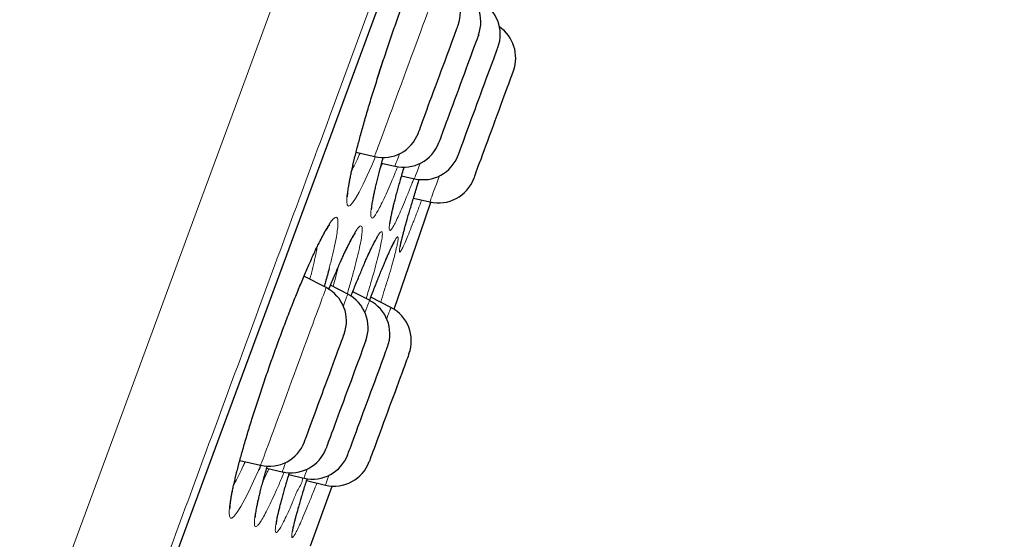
# Model space of a CAD drawing. Header units: millimetres. Extents: x 8 to 976, y 12 to 967.
# Tile 347 of 351: x 712.32 to 725.42, y 814.44 to 821.35. Entities that reach past the tile are written whole.
import ezdxf

# ---------------------------------------------------------------- set-up
doc = ezdxf.new("R2010")
doc.units = ezdxf.units.MM

msp = doc.modelspace()

# ---------------------------------------------------------------- linework, layer by layer
at = {"color": 7, "linetype": 'Continuous', "lineweight": 30}
for p, q in [((716.794, 819.587), (717.039, 819.529)), ((717.135, 819.443), (717.312, 819.401)), ((717.401, 819.275), (717.57, 819.235)), ((717.558, 818.977), (717.776, 818.926)), ((716.396, 817.786), (716.101, 817.938)), ((716.684, 817.699), (716.454, 817.817)), ((716.973, 817.617), (716.75, 817.731)), ((717.258, 817.523), (716.991, 817.66)), ((715.247, 815.487), (715.524, 815.422)), ((715.604, 815.384), (715.812, 815.335)), ((715.9, 815.3), (716.101, 815.252)), ((716.136, 815.218), (716.386, 815.159)), ((716.189, 814.35), (716.474, 815.146))]:
    msp.add_line(p, q, dxfattribs=at)
at = {"color": 252, "linetype": 'Continuous', "lineweight": 0}
msp.add_line((717.116, 819.372), (717.145, 819.441), dxfattribs=at)
at = {"color": 252, "linetype": 'Continuous', "lineweight": 0, "flags": 128}
for points in [[(712.552, 813.049), (713.083, 814.49), (713.614, 815.929), (714.143, 817.362), (714.668, 818.786), (715.189, 820.199), (715.696, 821.574), (716.198, 822.933), (716.692, 824.273), (717.179, 825.592), (717.666, 826.912), (718.142, 828.204), (718.608, 829.467), (719.063, 830.699), (719.504, 831.896), (719.925, 833.036), (720.332, 834.139), (720.724, 835.203), (721.101, 836.226), (721.469, 837.222), (721.819, 838.172), (722.152, 839.073)], [(714.391, 814.21), (714.689, 815.018), (714.987, 815.825), (715.283, 816.629), (715.579, 817.43), (715.873, 818.228), (716.166, 819.023), (716.458, 819.813), (716.747, 820.598), (717.035, 821.377), (717.32, 822.15), (717.603, 822.917), (717.883, 823.677), (718.161, 824.429), (718.435, 825.173), (718.707, 825.909), (718.975, 826.635), (719.239, 827.352), (719.5, 828.058), (719.756, 828.754), (720.009, 829.439), (720.257, 830.113), (720.501, 830.774)], [(717.624, 821.116), (717.655, 821.199), (717.685, 821.279), (717.713, 821.355), (717.74, 821.428), (717.765, 821.498), (717.789, 821.562), (717.811, 821.622), (717.831, 821.676), (717.849, 821.725), (717.865, 821.768), (717.879, 821.805), (717.89, 821.836), (717.899, 821.86), (717.906, 821.878), (717.91, 821.889), (717.911, 821.893), (717.911, 821.893)], [(717.051, 819.529), (717.002, 819.412), (716.943, 819.278), (716.888, 819.161), (716.834, 819.054), (716.787, 818.971), (716.747, 818.912), (716.716, 818.879), (716.692, 818.87), (716.677, 818.887), (716.671, 818.93), (716.673, 818.998), (716.685, 819.089), (716.705, 819.203), (716.733, 819.338), (716.769, 819.492), (716.813, 819.665), (716.864, 819.853), (716.921, 820.054), (716.983, 820.265), (717.051, 820.484), (717.123, 820.708), (717.197, 820.934), (717.274, 821.16), (717.351, 821.382)], [(717.039, 819.529), (717.039, 819.53), (717.042, 819.536), (717.046, 819.548), (717.053, 819.567), (717.063, 819.593), (717.075, 819.625), (717.089, 819.664), (717.105, 819.708), (717.124, 819.758), (717.144, 819.814), (717.167, 819.875), (717.191, 819.94), (717.217, 820.01), (717.244, 820.084), (717.273, 820.162), (717.302, 820.242), (717.333, 820.326), (717.365, 820.411), (717.397, 820.499), (717.43, 820.587), (717.462, 820.677), (717.495, 820.766), (717.528, 820.855), (717.561, 820.944), (717.593, 821.03), (717.624, 821.116)], [(717.373, 819.566), (717.368, 819.554), (717.353, 819.513), (717.34, 819.478), (717.33, 819.45), (717.321, 819.428), (717.316, 819.412), (717.313, 819.403), (717.312, 819.401)], [(717.57, 819.235), (717.571, 819.236), (717.574, 819.244), (717.579, 819.259), (717.587, 819.28), (717.597, 819.308), (717.61, 819.342), (717.625, 819.382), (717.642, 819.428), (717.645, 819.439)], [(717.904, 819.272), (717.883, 819.217), (717.863, 819.161), (717.844, 819.11), (717.827, 819.065), (717.813, 819.026), (717.801, 818.993), (717.791, 818.966), (717.784, 818.946), (717.779, 818.933), (717.776, 818.927), (717.776, 818.926)], [(715.496, 815.355), (715.431, 815.21), (715.37, 815.082), (715.315, 814.971), (715.26, 814.872), (715.213, 814.797), (715.174, 814.746), (715.143, 814.72), (715.121, 814.72), (715.108, 814.744), (715.104, 814.794), (715.109, 814.869), (715.124, 814.967), (715.147, 815.087), (715.179, 815.228), (715.219, 815.387), (715.267, 815.564), (715.322, 815.755), (715.383, 815.959), (715.45, 816.171), (715.522, 816.391), (715.598, 816.615), (715.676, 816.839), (715.757, 817.063), (715.838, 817.282), (715.919, 817.493), (715.999, 817.695), (716.077, 817.885), (716.135, 818.022), (716.191, 818.149), (716.244, 818.266), (716.295, 818.371), (716.295, 818.371)], [(716.036, 816.81), (716.068, 816.897), (716.1, 816.983), (716.131, 817.066), (716.161, 817.147), (716.189, 817.225), (716.217, 817.299), (716.243, 817.37), (716.267, 817.436), (716.289, 817.497), (716.31, 817.553), (716.329, 817.604), (716.345, 817.648), (716.36, 817.687), (716.372, 817.72), (716.382, 817.746), (716.389, 817.766), (716.394, 817.779), (716.396, 817.786), (716.396, 817.786)], [(716.684, 817.699), (716.684, 817.698), (716.681, 817.692), (716.676, 817.678), (716.669, 817.658), (716.659, 817.632), (716.647, 817.599), (716.632, 817.559), (716.626, 817.542)], [(716.913, 817.454), (716.925, 817.485), (716.939, 817.523), (716.95, 817.555), (716.96, 817.58), (716.967, 817.599), (716.971, 817.611), (716.973, 817.616), (716.973, 817.617)], [(717.258, 817.523), (717.258, 817.521), (717.255, 817.514), (717.25, 817.499), (717.242, 817.478), (717.232, 817.451), (717.219, 817.417), (717.204, 817.377), (717.203, 817.372)], [(715.524, 815.422), (715.524, 815.422), (715.526, 815.426), (715.529, 815.436), (715.536, 815.454), (715.545, 815.477), (715.556, 815.508), (715.569, 815.544), (715.585, 815.587), (715.603, 815.635), (715.623, 815.689), (715.645, 815.748), (715.668, 815.813), (715.694, 815.881), (715.72, 815.954), (715.749, 816.031), (715.778, 816.11), (715.809, 816.193), (715.84, 816.278), (715.872, 816.365), (715.904, 816.453), (715.937, 816.542), (715.97, 816.632), (716.003, 816.721), (716.036, 816.81)], [(715.858, 815.459), (715.856, 815.455), (715.843, 815.419), (715.832, 815.389), (715.823, 815.366), (715.817, 815.349), (715.813, 815.338), (715.812, 815.335), (715.812, 815.335)], [(716.101, 815.252), (716.101, 815.253), (716.103, 815.257), (716.107, 815.269), (716.114, 815.287), (716.123, 815.312), (716.135, 815.343), (716.145, 815.372)], [(716.435, 815.29), (716.428, 815.273), (716.415, 815.238), (716.405, 815.209), (716.396, 815.186), (716.391, 815.17), (716.387, 815.161), (716.386, 815.159)]]:
    msp.add_lwpolyline(points, dxfattribs=at)
at = {"color": 7, "linetype": 'Continuous', "lineweight": 30, "flags": 128}
for points in [[(714.392, 814.209), (714.69, 815.016), (714.987, 815.822), (715.284, 816.626), (715.579, 817.427), (715.873, 818.224), (716.166, 819.018), (716.457, 819.807), (716.747, 820.592), (717.034, 821.371), (717.319, 822.144), (717.602, 822.91), (717.882, 823.669), (718.159, 824.421), (718.433, 825.164), (718.705, 825.899), (718.972, 826.625), (719.236, 827.341), (719.497, 828.048), (719.754, 828.743), (720.006, 829.428), (720.254, 830.1), (720.498, 830.761)], [(717.978, 820.804), (718.001, 820.868), (718.024, 820.929), (718.045, 820.987), (718.065, 821.04), (718.083, 821.089), (718.099, 821.133), (718.113, 821.172), (718.125, 821.205), (718.135, 821.232), (718.143, 821.253), (718.148, 821.267), (718.151, 821.275), (718.152, 821.276)], [(718.424, 821.148), (718.424, 821.147), (718.422, 821.141), (718.417, 821.129), (718.41, 821.109), (718.4, 821.084), (718.389, 821.052), (718.375, 821.015), (718.359, 820.972), (718.341, 820.924), (718.322, 820.871), (718.301, 820.814), (718.279, 820.754), (718.256, 820.691), (718.231, 820.625), (718.206, 820.558), (718.181, 820.489), (718.156, 820.42), (718.13, 820.351), (718.105, 820.283), (718.08, 820.216), (718.056, 820.151), (718.033, 820.088), (718.011, 820.029), (717.991, 819.974), (717.972, 819.923), (717.955, 819.877), (717.94, 819.835), (717.927, 819.8), (717.916, 819.77), (717.907, 819.747), (717.901, 819.73), (717.897, 819.719), (717.896, 819.715), (717.896, 819.715)], [(718.55, 820.623), (718.572, 820.681), (718.592, 820.736), (718.61, 820.786), (718.627, 820.831), (718.642, 820.87), (718.654, 820.905), (718.665, 820.933), (718.673, 820.955), (718.678, 820.97), (718.682, 820.979), (718.682, 820.981)], [(717.623, 819.843), (717.624, 819.845), (717.627, 819.855), (717.633, 819.87), (717.641, 819.892), (717.652, 819.921), (717.664, 819.955), (717.679, 819.995), (717.696, 820.04), (717.714, 820.09), (717.734, 820.145), (717.756, 820.203), (717.778, 820.265), (717.802, 820.329), (717.827, 820.395), (717.852, 820.464), (717.877, 820.532), (717.903, 820.602), (717.928, 820.671), (717.953, 820.738), (717.978, 820.804)], [(718.154, 819.549), (718.154, 819.55), (718.157, 819.558), (718.163, 819.572), (718.17, 819.593), (718.18, 819.62), (718.193, 819.653), (718.207, 819.692), (718.223, 819.736), (718.241, 819.786), (718.261, 819.839), (718.282, 819.897), (718.305, 819.958), (718.328, 820.022), (718.353, 820.088), (718.378, 820.156), (718.403, 820.225), (718.429, 820.294), (718.454, 820.363), (718.479, 820.431), (718.504, 820.497), (718.528, 820.562), (718.55, 820.623)], [(718.888, 820.672), (718.888, 820.671), (718.885, 820.665), (718.88, 820.651), (718.873, 820.631), (718.863, 820.605), (718.851, 820.572), (718.837, 820.534), (718.821, 820.491), (718.803, 820.442), (718.784, 820.389), (718.763, 820.332), (718.74, 820.272), (718.717, 820.208), (718.693, 820.142), (718.668, 820.075), (718.642, 820.006), (718.617, 819.937), (718.591, 819.868), (718.566, 819.799), (718.542, 819.733), (718.518, 819.668), (718.495, 819.606), (718.473, 819.547), (718.453, 819.492), (718.434, 819.442), (718.417, 819.396), (718.402, 819.356), (718.39, 819.321), (718.379, 819.292), (718.37, 819.269), (718.364, 819.252), (718.361, 819.243), (718.36, 819.239)], [(717.301, 817.498), (717.648, 818.506), (717.791, 818.922)], [(716.924, 817.081), (716.924, 817.08), (716.921, 817.073), (716.916, 817.059), (716.908, 817.039), (716.898, 817.012), (716.886, 816.98), (716.872, 816.941), (716.856, 816.897), (716.838, 816.849), (716.818, 816.795), (716.797, 816.738), (716.775, 816.677), (716.751, 816.614), (716.727, 816.548), (716.702, 816.48), (716.677, 816.411), (716.651, 816.342), (716.626, 816.273), (716.601, 816.205), (716.576, 816.138), (716.552, 816.074), (716.529, 816.012), (716.508, 815.953), (716.488, 815.899), (716.469, 815.848), (716.452, 815.803), (716.437, 815.763), (716.425, 815.728), (716.414, 815.699), (716.406, 815.677), (716.4, 815.661), (716.396, 815.651), (716.395, 815.649)], [(716.418, 816.577), (716.443, 816.644), (716.467, 816.71), (716.491, 816.773), (716.513, 816.834), (716.534, 816.89), (716.553, 816.943), (716.571, 816.991), (716.587, 817.034), (716.601, 817.072), (716.612, 817.104), (716.622, 817.129), (716.629, 817.149), (716.634, 817.162), (716.636, 817.168), (716.636, 817.169)], [(717.017, 816.468), (717.042, 816.534), (717.065, 816.597), (717.088, 816.658), (717.109, 816.715), (717.128, 816.768), (717.146, 816.817), (717.162, 816.86), (717.176, 816.899), (717.188, 816.931), (717.198, 816.957), (717.205, 816.977), (717.21, 816.991), (717.213, 816.998), (717.213, 816.999)], [(717.499, 816.905), (717.499, 816.905), (717.497, 816.901), (717.493, 816.89), (717.486, 816.872), (717.478, 816.849), (717.467, 816.819), (717.453, 816.783), (717.438, 816.741), (717.421, 816.695), (717.402, 816.643), (717.381, 816.588), (717.36, 816.529), (717.337, 816.466), (717.313, 816.401), (717.288, 816.334), (717.263, 816.266), (717.237, 816.196), (717.212, 816.127), (717.186, 816.059), (717.161, 815.991), (717.137, 815.926), (717.114, 815.863), (717.092, 815.803), (717.071, 815.746), (717.052, 815.694), (717.034, 815.646), (717.018, 815.604), (717.005, 815.566), (716.993, 815.535), (716.984, 815.51), (716.977, 815.491), (716.972, 815.479), (716.97, 815.473), (716.97, 815.472)], [(716.108, 815.736), (716.108, 815.736), (716.109, 815.74), (716.113, 815.75), (716.119, 815.767), (716.128, 815.79), (716.139, 815.82), (716.152, 815.855), (716.167, 815.896), (716.184, 815.942), (716.203, 815.993), (716.223, 816.048), (716.245, 816.107), (716.268, 816.17), (716.292, 816.235), (716.317, 816.301), (716.342, 816.37), (716.367, 816.439), (716.393, 816.508), (716.418, 816.577)], [(716.685, 815.566), (716.686, 815.569), (716.689, 815.579), (716.695, 815.595), (716.704, 815.618), (716.715, 815.647), (716.727, 815.682), (716.742, 815.722), (716.759, 815.768), (716.778, 815.818), (716.798, 815.873), (716.82, 815.932), (716.843, 815.994), (716.866, 816.058), (716.891, 816.125), (716.916, 816.193), (716.942, 816.262), (716.967, 816.332), (716.992, 816.4), (717.017, 816.468)]]:
    msp.add_lwpolyline(points, dxfattribs=at)
at = {"color": 7, "linetype": 'Continuous', "lineweight": 30}
for centre, start, end in [((717.682, 821.449), 339.7512, 62.7512), ((717.955, 821.321), 339.7512, 62.7512), ((718.213, 821.154), 339.7512, 62.7512), ((718.419, 820.845), 339.7512, 55.4446), ((717.154, 820.016), 256.7512, 339.7512), ((717.426, 819.888), 256.7512, 339.7512), ((717.685, 819.722), 256.7512, 339.7512), ((717.891, 819.412), 256.7512, 339.7512), ((716.167, 817.342), 339.7512, 62.7512), ((716.455, 817.254), 339.7512, 62.7512), ((716.744, 817.172), 339.7512, 62.7512), ((717.029, 817.078), 339.7512, 62.7512), ((715.639, 815.909), 256.7512, 339.7512), ((715.926, 815.822), 256.7512, 339.7512), ((716.216, 815.739), 256.7512, 339.7512), ((716.501, 815.645), 256.7512, 339.7512)]:
    msp.add_arc(centre, 0.5, start, end, dxfattribs=at)
at = {"color": 252, "linetype": 'Continuous', "lineweight": 0}
for points, knots in [([(725.422, 844.404), (725.42, 844.398), (725.415, 844.386), (725.38, 844.291), (725.324, 844.138), (725.245, 843.923), (725.144, 843.65), (725.022, 843.32), (724.88, 842.934), (724.717, 842.492), (724.532, 841.991), (724.325, 841.431), (724.097, 840.812), (723.849, 840.139), (723.581, 839.412), (723.295, 838.638), (722.993, 837.82), (722.676, 836.959), (722.341, 836.053), (721.989, 835.098), (721.619, 834.094), (721.231, 833.042), (720.828, 831.951), (720.412, 830.823), (719.985, 829.666), (719.549, 828.484), (719.105, 827.279), (718.65, 826.048), (718.184, 824.783), (717.706, 823.488), (717.218, 822.164), (716.722, 820.821), (716.221, 819.463), (715.718, 818.1), (715.215, 816.734), (714.711, 815.369), (714.206, 813.999), (713.696, 812.618), (713.184, 811.228), (712.669, 809.833), (712.157, 808.444), (711.647, 807.062), (711.144, 805.7), (710.649, 804.359), (710.163, 803.041), (709.684, 801.741), (709.209, 800.454), (708.74, 799.182), (708.277, 797.928), (707.825, 796.703), (707.385, 795.509), (706.959, 794.355), (706.549, 793.242), (706.154, 792.172), (705.773, 791.14), (705.405, 790.143), (705.051, 789.182), (704.711, 788.261), (704.389, 787.387), (704.084, 786.561), (703.8, 785.791), (703.536, 785.076), (703.293, 784.417), (703.069, 783.811), (702.864, 783.255), (702.679, 782.751), (702.513, 782.303), (702.369, 781.913), (702.247, 781.582), (702.148, 781.313), (702.071, 781.105), (702.017, 780.958), (701.983, 780.865), (701.979, 780.854), (701.977, 780.848)], [0, 0, 0, 0, 0.014, 0.028, 0.042, 0.056, 0.0699999, 0.08375, 0.0975, 0.11125, 0.125, 0.139, 0.153, 0.167, 0.1809999, 0.1949999, 0.2087499, 0.2225, 0.23625, 0.25, 0.264, 0.278, 0.292, 0.306, 0.3199999, 0.33375, 0.3475, 0.36125, 0.375, 0.389, 0.4029999, 0.4169999, 0.4309999, 0.4449999, 0.4587499, 0.4725, 0.48625, 0.5, 0.5139999, 0.5279999, 0.542, 0.556, 0.5699999, 0.5837499, 0.5974999, 0.61125, 0.625, 0.639, 0.653, 0.6669999, 0.6809999, 0.6949999, 0.7087499, 0.7225, 0.73625, 0.75, 0.764, 0.778, 0.7919999, 0.8059999, 0.8199999, 0.8337499, 0.8475, 0.8612499, 0.875, 0.889, 0.903, 0.9169999, 0.9309999, 0.9449999, 0.9587499, 0.9724999, 0.98625, 1, 1, 1, 1]), ([(716.736, 819.341), (716.743, 819.354), (716.765, 819.396), (716.802, 819.475), (716.834, 819.545), (716.847, 819.575)], [0, 0, 0, 0, 0.217619, 0.674802, 1, 1, 1, 1]), ([(717.348, 819.398), (717.334, 819.362), (717.298, 819.274), (717.247, 819.151), (717.192, 819.025), (717.141, 818.916), (717.096, 818.826), (717.058, 818.761), (717.028, 818.721), (717.006, 818.707), (716.992, 818.717), (716.988, 818.753), (716.992, 818.815), (717.005, 818.9), (717.026, 819.008), (717.055, 819.138), (717.093, 819.288), (717.126, 819.416), (717.149, 819.497), (717.155, 819.517)], [0, 0, 0, 0, 0.0396845, 0.098068, 0.156447, 0.2198792, 0.2835094, 0.3469337, 0.4100734, 0.4734121, 0.53655, 0.5999001, 0.6634546, 0.7268063, 0.7899878, 0.853372, 0.9165539, 0.9798251, 1, 1, 1, 1]), ([(717.563, 819.237), (717.556, 819.219), (717.527, 819.144), (717.481, 819.027), (717.424, 818.889), (717.374, 818.773), (717.331, 818.679), (717.296, 818.609), (717.268, 818.564), (717.248, 818.544), (717.237, 818.549), (717.234, 818.579), (717.24, 818.635), (717.255, 818.714), (717.278, 818.817), (717.309, 818.942), (717.348, 819.088), (717.389, 819.237), (717.42, 819.344), (717.434, 819.39)], [0, 0, 0, 0, 0.018579, 0.080733, 0.14309, 0.205247, 0.267386, 0.329722, 0.391861, 0.454132, 0.516601, 0.578873, 0.641179, 0.703683, 0.765989, 0.828387, 0.890984, 0.95338, 1, 1, 1, 1]), ([(717.667, 818.951), (717.648, 818.9), (717.608, 818.792), (717.554, 818.652), (717.505, 818.527), (717.463, 818.425), (717.428, 818.346), (717.401, 818.291), (717.382, 818.261), (717.372, 818.256), (717.37, 818.277), (717.377, 818.323), (717.393, 818.394), (717.417, 818.488), (717.448, 818.605), (717.488, 818.743), (717.534, 818.9), (717.584, 819.062), (717.619, 819.176), (717.635, 819.227)], [0, 0, 0, 0, 0.055692, 0.115522, 0.175162, 0.23478, 0.294589, 0.354209, 0.413934, 0.47385, 0.533575, 0.593321, 0.653257, 0.713002, 0.772833, 0.832856, 0.892686, 0.952435, 1, 1, 1, 1]), ([(716.295, 818.371), (716.314, 818.41), (716.353, 818.488), (716.404, 818.579), (716.45, 818.651), (716.488, 818.699), (716.518, 818.723), (716.539, 818.722), (716.552, 818.695), (716.555, 818.643), (716.549, 818.567), (716.534, 818.468), (716.51, 818.346), (716.478, 818.204), (716.45, 818.095), (716.436, 818.04)], [0, 0, 0, 0, 0.074742, 0.149707, 0.224451, 0.301902, 0.379599, 0.457051, 0.534462, 0.612121, 0.689536, 0.767156, 0.845026, 0.922645, 1, 1, 1, 1]), ([(716.63, 818.227), (716.649, 818.268), (716.688, 818.35), (716.737, 818.447), (716.781, 818.524), (716.817, 818.577), (716.845, 818.606), (716.865, 818.61), (716.876, 818.588), (716.877, 818.541), (716.87, 818.471), (716.853, 818.376), (716.828, 818.259), (716.794, 818.121), (716.752, 817.963), (716.713, 817.823), (716.685, 817.731), (716.677, 817.703)], [0, 0, 0, 0, 0.0676192, 0.1354429, 0.2030626, 0.2726025, 0.3423644, 0.4119042, 0.481391, 0.551099, 0.6205899, 0.6902617, 0.7601587, 0.8298297, 0.8992791, 0.9689507, 1, 1, 1, 1]), ([(716.903, 818.104), (716.914, 818.128), (716.936, 818.177), (716.974, 818.262), (717.016, 818.351), (717.058, 818.434), (717.093, 818.493), (717.119, 818.526), (717.137, 818.535), (717.145, 818.519), (717.145, 818.477), (717.136, 818.411), (717.117, 818.321), (717.09, 818.207), (717.055, 818.073), (717.012, 817.919), (716.969, 817.774), (716.939, 817.676), (716.928, 817.64)], [0, 0, 0, 0, 0.037039, 0.0740806, 0.142088, 0.2103119, 0.2783142, 0.3464061, 0.4147126, 0.4827986, 0.5511141, 0.6196457, 0.6879596, 0.7561923, 0.8246427, 0.8928746, 0.9610817, 1, 1, 1, 1]), ([(717.12, 817.988), (717.131, 818.015), (717.153, 818.067), (717.19, 818.157), (717.232, 818.253), (717.273, 818.343), (717.307, 818.41), (717.332, 818.451), (717.348, 818.468), (717.356, 818.459), (717.355, 818.425), (717.345, 818.366), (717.325, 818.284), (717.298, 818.177), (717.262, 818.05), (717.218, 817.902), (717.171, 817.75), (717.137, 817.641), (717.122, 817.593)], [0, 0, 0, 0, 0.037258, 0.074517, 0.141515, 0.208724, 0.275716, 0.342776, 0.410045, 0.477098, 0.544365, 0.611847, 0.679111, 0.746304, 0.813714, 0.880906, 0.948083, 1, 1, 1, 1]), ([(716.179, 817.898), (716.186, 817.925), (716.208, 818.006), (716.236, 818.125), (716.262, 818.244), (716.273, 818.304), (716.277, 818.329)], [0, 0, 0, 0, 0.153574, 0.466229, 0.779863, 1, 1, 1, 1]), ([(716.431, 817.763), (716.446, 817.8), (716.48, 817.883), (716.53, 818.002), (716.582, 818.122), (716.614, 818.192), (716.63, 818.227)], [0, 0, 0, 0, 0.205896, 0.470927, 0.73596, 1, 1, 1, 1]), ([(716.488, 817.8), (716.497, 817.832), (716.52, 817.917), (716.542, 818.002), (716.553, 818.049), (716.554, 818.055)], [0, 0, 0, 0, 0.348577, 0.92171, 1, 1, 1, 1]), ([(716.726, 817.671), (716.744, 817.716), (716.784, 817.819), (716.844, 817.965), (716.884, 818.057), (716.903, 818.104)], [0, 0, 0, 0, 0.276252, 0.638129, 1, 1, 1, 1]), ([(716.974, 817.617), (716.982, 817.638), (717.013, 817.719), (717.063, 817.845), (717.101, 817.94), (717.12, 817.988)], [0, 0, 0, 0, 0.153696, 0.576853, 1, 1, 1, 1]), ([(715.167, 815.165), (715.173, 815.176), (715.195, 815.214), (715.237, 815.297), (715.282, 815.388), (715.311, 815.451), (715.319, 815.47)], [0, 0, 0, 0, 0.146059, 0.497791, 0.849529, 1, 1, 1, 1]), ([(715.838, 815.333), (715.832, 815.319), (715.802, 815.245), (715.753, 815.132), (715.692, 814.995), (715.636, 814.877), (715.585, 814.776), (715.54, 814.696), (715.502, 814.64), (715.474, 814.609), (715.453, 814.603), (715.442, 814.623), (715.44, 814.668), (715.447, 814.738), (715.463, 814.831), (715.488, 814.946), (715.521, 815.083), (715.561, 815.237), (715.595, 815.354), (715.611, 815.412)], [0, 0, 0, 0, 0.0147263, 0.0766692, 0.1340503, 0.1914314, 0.2538241, 0.3164133, 0.3787976, 0.4409037, 0.5032058, 0.5653089, 0.6276089, 0.6901066, 0.7524069, 0.8145067, 0.876804, 0.9389034, 1, 1, 1, 1]), ([(715.554, 815.203), (715.556, 815.206), (715.574, 815.244), (715.6, 815.302), (715.626, 815.362), (715.633, 815.377)], [0, 0, 0, 0, 0.069876, 0.767967, 1, 1, 1, 1]), ([(716.085, 815.256), (716.085, 815.256), (716.085, 815.196), (716.009, 815.097), (715.961, 814.948), (715.9, 814.82), (715.851, 814.713), (715.808, 814.629), (715.773, 814.569), (715.746, 814.534), (715.728, 814.524), (715.719, 814.539), (715.719, 814.579), (715.728, 814.644), (715.745, 814.733), (715.772, 814.844), (715.806, 814.977), (715.85, 815.131), (715.883, 815.247), (715.904, 815.316), (715.907, 815.323)], [0, 0, 0, 0, 0.000005, 0.05872, 0.120848, 0.183177, 0.245309, 0.307422, 0.369732, 0.431848, 0.494122, 0.556595, 0.618868, 0.681116, 0.743561, 0.805809, 0.868148, 0.930687, 0.993028, 1, 1, 1, 1]), ([(716.272, 815.186), (716.258, 815.15), (716.222, 815.057), (716.168, 814.924), (716.112, 814.789), (716.063, 814.675), (716.021, 814.584), (715.988, 814.516), (715.962, 814.473), (715.945, 814.455), (715.937, 814.462), (715.937, 814.494), (715.947, 814.552), (715.966, 814.633), (715.993, 814.738), (716.028, 814.864), (716.072, 815.011), (716.111, 815.14), (716.138, 815.224), (716.145, 815.248)], [0, 0, 0, 0, 0.038342, 0.1007062, 0.1632749, 0.225645, 0.2879926, 0.3505398, 0.4128898, 0.4753616, 0.5380326, 0.6005046, 0.662993, 0.725681, 0.7881707, 0.8507311, 0.9134932, 0.9760539, 1, 1, 1, 1])]:
    msp.add_open_spline(points, degree=3, knots=knots, dxfattribs=at)
at = {"color": 7, "linetype": 'Continuous', "lineweight": 30}
for points, knots in [([(716.683, 818.998), (716.682, 818.998), (716.682, 818.999), (716.682, 819.006), (716.682, 819.019), (716.684, 819.039), (716.686, 819.066), (716.691, 819.099), (716.697, 819.14), (716.705, 819.187), (716.715, 819.241), (716.727, 819.3), (716.741, 819.365), (716.757, 819.435), (716.775, 819.51), (716.794, 819.589), (716.816, 819.671), (716.839, 819.758), (716.863, 819.847), (716.889, 819.94), (716.917, 820.037), (716.946, 820.138), (716.977, 820.241), (717.009, 820.347), (717.043, 820.454), (717.077, 820.563), (717.112, 820.673), (717.148, 820.784), (717.184, 820.894), (717.221, 821.003), (717.258, 821.111), (717.294, 821.217), (717.331, 821.323), (717.369, 821.427), (717.406, 821.531), (717.444, 821.633), (717.481, 821.734), (717.518, 821.832), (717.555, 821.927), (717.591, 822.02), (717.627, 822.108), (717.661, 822.192), (717.694, 822.272), (717.726, 822.347), (717.755, 822.413), (717.778, 822.463), (717.799, 822.511), (717.822, 822.559), (717.847, 822.611), (717.871, 822.657), (717.892, 822.697), (717.911, 822.731), (717.927, 822.757), (717.939, 822.776), (717.948, 822.789), (717.954, 822.796), (717.955, 822.797), (717.955, 822.797)], [0, 0, 0, 0, 0.008906, 0.020884, 0.034294, 0.049082, 0.065097, 0.082132, 0.099966, 0.118403, 0.137277, 0.156454, 0.175828, 0.195317, 0.214855, 0.23438, 0.253852, 0.273238, 0.292503, 0.311915, 0.331537, 0.35134, 0.371287, 0.391343, 0.411461, 0.431601, 0.451708, 0.471738, 0.491653, 0.511423, 0.531026, 0.550443, 0.569804, 0.589363, 0.609054, 0.62886, 0.648756, 0.668715, 0.688709, 0.708697, 0.72864, 0.74851, 0.768271, 0.787898, 0.807363, 0.822818, 0.833022, 0.852047, 0.87104, 0.889957, 0.908715, 0.927194, 0.945223, 0.960771, 0.975207, 0.988321, 1, 1, 1, 1]), ([(717.001, 818.822), (717.001, 818.822), (717.001, 818.823), (717.001, 818.83), (717.002, 818.843), (717.004, 818.863), (717.007, 818.89), (717.013, 818.924), (717.02, 818.964), (717.029, 819.012), (717.041, 819.065), (717.054, 819.124), (717.07, 819.189), (717.087, 819.259), (717.106, 819.333), (717.127, 819.412), (717.143, 819.473), (717.153, 819.51), (717.155, 819.517)], [0, 0, 0, 0, 0.03504, 0.080857, 0.132631, 0.190048, 0.252369, 0.318646, 0.387926, 0.459397, 0.532392, 0.606409, 0.681062, 0.756044, 0.831108, 0.906033, 0.980692, 1, 1, 1, 1]), ([(717.247, 818.641), (717.247, 818.641), (717.247, 818.641), (717.247, 818.647), (717.249, 818.658), (717.251, 818.677), (717.255, 818.702), (717.261, 818.733), (717.269, 818.772), (717.279, 818.817), (717.291, 818.868), (717.305, 818.925), (717.321, 818.987), (717.339, 819.054), (717.359, 819.125), (717.38, 819.202), (717.403, 819.283), (717.421, 819.346), (717.432, 819.383), (717.434, 819.39)], [0, 0, 0, 0, 0.023785, 0.066251, 0.114892, 0.169349, 0.228737, 0.291901, 0.357733, 0.42531, 0.493942, 0.56314, 0.632557, 0.701715, 0.770947, 0.841148, 0.912168, 0.983868, 1, 1, 1, 1]), ([(717.383, 818.332), (717.383, 818.332), (717.383, 818.331), (717.383, 818.335), (717.384, 818.343), (717.387, 818.358), (717.392, 818.38), (717.398, 818.408), (717.407, 818.444), (717.417, 818.486), (717.43, 818.534), (717.444, 818.587), (717.461, 818.646), (717.479, 818.71), (717.499, 818.779), (717.521, 818.853), (717.545, 818.932), (717.57, 819.015), (717.597, 819.103), (717.619, 819.174), (717.632, 819.217), (717.635, 819.227)], [0, 0, 0, 0, 0.006535, 0.041159, 0.081956, 0.128756, 0.180681, 0.236479, 0.294901, 0.354962, 0.415962, 0.477422, 0.539026, 0.600321, 0.661764, 0.724013, 0.78695, 0.850461, 0.914407, 0.978663, 1, 1, 1, 1]), ([(715.117, 814.849), (715.117, 814.849), (715.117, 814.849), (715.117, 814.853), (715.117, 814.863), (715.117, 814.88), (715.119, 814.903), (715.123, 814.933), (715.128, 814.97), (715.136, 815.014), (715.145, 815.064), (715.157, 815.121), (715.171, 815.183), (715.187, 815.251), (715.204, 815.323), (715.224, 815.4), (715.246, 815.481), (715.269, 815.566), (715.294, 815.653), (715.32, 815.744), (715.348, 815.839), (715.378, 815.937), (715.409, 816.038), (715.442, 816.141), (715.476, 816.248), (715.512, 816.356), (715.548, 816.465), (715.585, 816.575), (715.623, 816.685), (715.661, 816.794), (715.7, 816.902), (715.738, 817.01), (715.777, 817.115), (715.815, 817.219), (715.854, 817.322), (715.893, 817.424), (715.932, 817.524), (715.971, 817.623), (716.01, 817.718), (716.048, 817.811), (716.085, 817.901), (716.121, 817.987), (716.157, 818.068), (716.191, 818.145), (716.224, 818.217), (716.253, 818.28), (716.277, 818.329), (716.299, 818.375), (716.322, 818.42), (716.347, 818.467), (716.37, 818.509), (716.39, 818.545), (716.409, 818.574), (716.423, 818.596), (716.434, 818.611), (716.44, 818.619), (716.444, 818.622), (716.443, 818.622), (716.443, 818.622)], [0, 0, 0, 0, 0.00355, 0.01484, 0.027542, 0.041636, 0.057023, 0.07353, 0.090948, 0.109072, 0.127728, 0.146766, 0.166069, 0.185544, 0.205119, 0.22473, 0.244315, 0.263842, 0.28328, 0.302582, 0.322028, 0.341683, 0.361519, 0.381502, 0.40159, 0.421746, 0.441924, 0.462069, 0.482137, 0.502094, 0.521906, 0.541549, 0.561006, 0.580397, 0.599984, 0.619704, 0.639537, 0.659462, 0.679453, 0.699475, 0.71949, 0.739461, 0.759351, 0.77913, 0.798764, 0.818226, 0.83462, 0.84484, 0.863808, 0.882713, 0.901496, 0.920054, 0.938239, 0.955849, 0.970667, 0.984253, 0.996475, 1, 1, 1, 1]), ([(716.432, 817.763), (716.439, 817.781), (716.459, 817.83), (716.49, 817.903), (716.524, 817.984), (716.556, 818.059), (716.586, 818.128), (716.607, 818.173), (716.622, 818.206), (716.638, 818.24), (716.66, 818.287), (716.685, 818.337), (716.708, 818.382), (716.728, 818.422), (716.747, 818.455), (716.762, 818.48), (716.773, 818.498), (716.781, 818.509), (716.786, 818.515), (716.787, 818.516), (716.787, 818.516)], [0, 0, 0, 0, 0.043875, 0.113345, 0.182482, 0.251192, 0.319374, 0.382582, 0.392032, 0.427661, 0.494163, 0.560565, 0.626713, 0.692311, 0.756911, 0.819887, 0.873818, 0.923542, 0.968269, 1, 1, 1, 1]), ([(716.726, 817.671), (716.732, 817.685), (716.749, 817.728), (716.771, 817.783), (716.798, 817.85), (716.825, 817.915), (716.856, 817.989), (716.885, 818.059), (716.913, 818.124), (716.94, 818.185), (716.965, 818.24), (716.989, 818.29), (717.01, 818.333), (717.029, 818.371), (717.045, 818.401), (717.057, 818.423), (717.066, 818.439), (717.072, 818.448), (717.075, 818.452), (717.075, 818.451), (717.075, 818.451)], [0, 0, 0, 0, 0.0331629, 0.0963715, 0.1314582, 0.1978595, 0.2644398, 0.3312881, 0.3983268, 0.4654539, 0.5324738, 0.5991709, 0.6652693, 0.7303965, 0.7940124, 0.8491231, 0.9002739, 0.9464159, 0.9868604, 1, 1, 1, 1]), ([(716.974, 817.615), (716.981, 817.635), (716.995, 817.67), (717.018, 817.731), (717.045, 817.799), (717.076, 817.876), (717.105, 817.95), (717.133, 818.018), (717.16, 818.083), (717.185, 818.142), (717.208, 818.196), (717.23, 818.245), (717.249, 818.287), (717.266, 818.323), (717.28, 818.352), (717.291, 818.372), (717.299, 818.386), (717.303, 818.394), (717.305, 818.397), (717.304, 818.396), (717.304, 818.396)], [0, 0, 0, 0, 0.044905, 0.079973, 0.146438, 0.213096, 0.280076, 0.347304, 0.414706, 0.482144, 0.549437, 0.616365, 0.682656, 0.747926, 0.811621, 0.86632, 0.916528, 0.960958, 0.998902, 1, 1, 1, 1]), ([(716.436, 818.04), (716.42, 817.982), (716.4, 817.906), (716.375, 817.821), (716.369, 817.8)], [0, 0, 0, 0, 0.755888, 1, 1, 1, 1]), ([(715.453, 814.723), (715.453, 814.724), (715.453, 814.724), (715.453, 814.731), (715.454, 814.744), (715.456, 814.764), (715.46, 814.791), (715.466, 814.824), (715.473, 814.865), (715.483, 814.912), (715.495, 814.965), (715.508, 815.024), (715.524, 815.089), (715.542, 815.158), (715.562, 815.233), (715.584, 815.311), (715.601, 815.371), (715.611, 815.406), (715.612, 815.411)], [0, 0, 0, 0, 0.034294, 0.080271, 0.132093, 0.189492, 0.251794, 0.318099, 0.387502, 0.459196, 0.532541, 0.607016, 0.682226, 0.757865, 0.833674, 0.909425, 0.984955, 1, 1, 1, 1]), ([(715.525, 815.423), (715.517, 815.404), (715.507, 815.379), (715.497, 815.359), (715.496, 815.355)], [0, 0, 0, 0, 0.808841, 1, 1, 1, 1]), ([(715.732, 814.629), (715.732, 814.629), (715.732, 814.629), (715.732, 814.636), (715.733, 814.648), (715.736, 814.667), (715.74, 814.692), (715.746, 814.725), (715.755, 814.764), (715.765, 814.809), (715.778, 814.861), (715.792, 814.918), (715.809, 814.981), (715.827, 815.048), (715.847, 815.12), (715.87, 815.196), (715.89, 815.264), (715.903, 815.308), (715.907, 815.323)], [0, 0, 0, 0, 0.0284085, 0.073503, 0.124844, 0.1820684, 0.244313, 0.3104575, 0.3794091, 0.4502515, 0.5222703, 0.5949528, 0.6679389, 0.7409106, 0.8134661, 0.8865636, 0.9605933, 1, 1, 1, 1]), ([(715.95, 814.541), (715.95, 814.541), (715.95, 814.541), (715.95, 814.545), (715.951, 814.554), (715.954, 814.571), (715.959, 814.593), (715.965, 814.623), (715.974, 814.659), (715.985, 814.702), (715.998, 814.751), (716.013, 814.806), (716.03, 814.866), (716.049, 814.931), (716.069, 815), (716.092, 815.075), (716.116, 815.154), (716.134, 815.212), (716.144, 815.244), (716.145, 815.248)], [0, 0, 0, 0, 0.012979, 0.054329, 0.102423, 0.157028, 0.217223, 0.281721, 0.349235, 0.418705, 0.48936, 0.560643, 0.632186, 0.703677, 0.774747, 0.846359, 0.918843, 0.992072, 1, 1, 1, 1])]:
    msp.add_open_spline(points, degree=3, knots=knots, dxfattribs=at)

doc.saveas('drawing.dxf')
